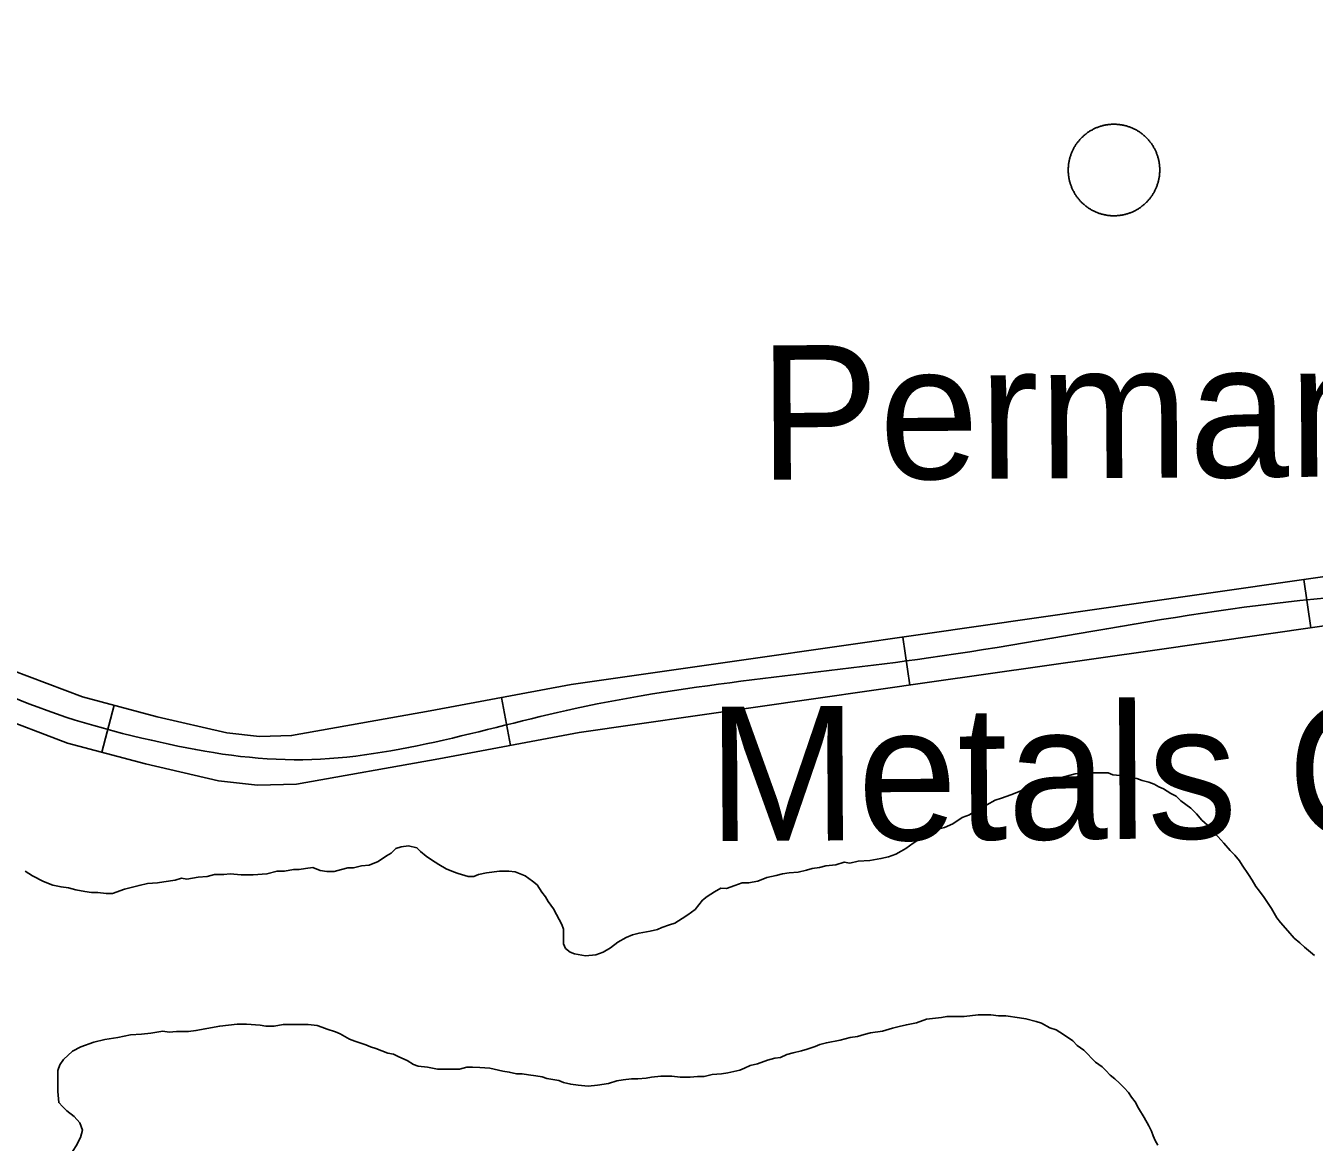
# Model space of a CAD drawing. Extents: x 3313442 to 3351311, y 721974 to 747360.
# Drawn here: x 3325637 to 3326432, y 728427 to 729117 of the extents above; entities that cross this region are included whole.
import ezdxf

# ---------------------------------------------------------------- set-up
doc = ezdxf.new("R2010")
doc.units = 0
for name, color, linetype in [('V-BLDG-IDEN', 7, 'Continuous'), ('V-DOMW-TANK', 7, 'Continuous'), ('V-ROAD-CNTR', 7, 'Continuous'), ('V-TOPO-SHOR', 7, 'Continuous')]:
    doc.layers.add(name, color=color, linetype=linetype)

msp = doc.modelspace()

# ---------------------------------------------------------------- linework, layer by layer
at = {"layer": 'V-DOMW-TANK'}
for points in [[(3326284.54, 729041.98), (3326284.79, 729042.41), (3326285.06, 729042.82), (3326285.33, 729043.24), (3326285.61, 729043.64), (3326285.89, 729044.05), (3326286.18, 729044.44), (3326286.48, 729044.83), (3326286.79, 729045.22), (3326287.1, 729045.6), (3326287.42, 729045.98), (3326287.75, 729046.35), (3326288.08, 729046.72), (3326288.42, 729047.07), (3326288.76, 729047.43), (3326289.11, 729047.77), (3326289.47, 729048.11), (3326289.83, 729048.45), (3326290.2, 729048.78), (3326290.57, 729049.1), (3326290.95, 729049.41), (3326291.33, 729049.72), (3326291.73, 729050.02), (3326292.12, 729050.32), (3326292.52, 729050.6), (3326292.93, 729050.89), (3326293.33, 729051.16), (3326293.75, 729051.43), (3326294.17, 729051.68), (3326294.6, 729051.94), (3326295.02, 729052.18), (3326295.46, 729052.42), (3326295.89, 729052.65), (3326296.33, 729052.87), (3326296.78, 729053.08), (3326297.22, 729053.29), (3326297.68, 729053.49), (3326298.13, 729053.68), (3326298.59, 729053.86), (3326299.05, 729054.03), (3326299.51, 729054.2), (3326299.98, 729054.35), (3326300.45, 729054.51), (3326300.92, 729054.65), (3326301.4, 729054.78), (3326301.87, 729054.91), (3326302.35, 729055.02), (3326302.83, 729055.13), (3326303.31, 729055.23), (3326303.8, 729055.32), (3326304.29, 729055.41), (3326304.77, 729055.48), (3326305.26, 729055.55), (3326305.75, 729055.61), (3326306.24, 729055.66), (3326306.73, 729055.7), (3326307.23, 729055.73), (3326307.72, 729055.75), (3326308.21, 729055.77), (3326308.7, 729055.77), (3326309.2, 729055.77), (3326309.69, 729055.76), (3326310.18, 729055.74), (3326310.68, 729055.71), (3326311.17, 729055.67), (3326311.66, 729055.63), (3326312.15, 729055.57), (3326312.64, 729055.51), (3326313.12, 729055.44), (3326313.61, 729055.36), (3326314.1, 729055.27), (3326314.58, 729055.17), (3326315.06, 729055.07), (3326315.54, 729054.96), (3326316.02, 729054.83), (3326316.49, 729054.7), (3326316.97, 729054.56), (3326317.44, 729054.42), (3326317.91, 729054.26), (3326318.37, 729054.1), (3326318.83, 729053.93), (3326319.29, 729053.75), (3326319.75, 729053.56), (3326320.2, 729053.37), (3326320.65, 729053.17), (3326321.1, 729052.96), (3326321.54, 729052.74), (3326321.98, 729052.51), (3326322.41, 729052.28), (3326322.84, 729052.04), (3326323.27, 729051.79), (3326323.69, 729051.53), (3326324.1, 729051.27), (3326324.52, 729051), (3326324.92, 729050.72), (3326325.33, 729050.44), (3326325.72, 729050.14), (3326326.12, 729049.84), (3326326.5, 729049.54), (3326326.89, 729049.23), (3326327.26, 729048.91)], [(3326327.26, 729048.91), (3326327.63, 729048.58), (3326328, 729048.25), (3326328.35, 729047.91), (3326328.71, 729047.57), (3326329.05, 729047.22), (3326329.39, 729046.86), (3326329.73, 729046.5), (3326330.06, 729046.13), (3326330.38, 729045.76), (3326330.7, 729045.38), (3326331, 729044.99), (3326331.3, 729044.61), (3326331.6, 729044.21), (3326331.89, 729043.81), (3326332.17, 729043.4), (3326332.44, 729042.99), (3326332.71, 729042.58), (3326332.96, 729042.16), (3326333.22, 729041.73), (3326333.46, 729041.31), (3326333.7, 729040.87), (3326333.93, 729040.44), (3326334.15, 729040), (3326334.36, 729039.55), (3326334.57, 729039.1), (3326334.77, 729038.65), (3326334.96, 729038.2), (3326335.14, 729037.74), (3326335.31, 729037.28), (3326335.48, 729036.82), (3326335.64, 729036.35), (3326335.79, 729035.88), (3326335.93, 729035.41), (3326336.06, 729034.93), (3326336.19, 729034.45), (3326336.3, 729033.97), (3326336.42, 729033.5), (3326336.51, 729033.01), (3326336.6, 729032.53), (3326336.69, 729032.04), (3326336.76, 729031.55), (3326336.83, 729031.07), (3326336.89, 729030.58), (3326336.94, 729030.09), (3326336.98, 729029.59), (3326337.01, 729029.1), (3326337.03, 729028.61), (3326337.05, 729028.12), (3326337.05, 729027.62), (3326337.05, 729027.13), (3326337.04, 729026.64), (3326337.02, 729026.15), (3326336.99, 729025.65), (3326336.95, 729025.16), (3326336.91, 729024.67), (3326336.85, 729024.18), (3326336.79, 729023.69), (3326336.72, 729023.2), (3326336.64, 729022.71), (3326336.55, 729022.23)], [(3326298.77, 729001.12), (3326298.32, 729001.3), (3326297.86, 729001.48), (3326297.41, 729001.68), (3326296.96, 729001.88), (3326296.51, 729002.09), (3326296.07, 729002.31), (3326295.63, 729002.53), (3326295.2, 729002.77), (3326294.77, 729003.01), (3326294.34, 729003.26), (3326293.92, 729003.52), (3326293.5, 729003.78), (3326293.09, 729004.05), (3326292.68, 729004.33), (3326292.28, 729004.61), (3326291.89, 729004.9), (3326291.49, 729005.2), (3326291.11, 729005.51), (3326290.72, 729005.82), (3326290.35, 729006.14), (3326289.98, 729006.47), (3326289.61, 729006.8), (3326289.25, 729007.13), (3326288.9, 729007.48), (3326288.56, 729007.83), (3326288.21, 729008.18), (3326287.88, 729008.55), (3326287.55, 729008.92), (3326287.23, 729009.29), (3326286.92, 729009.67), (3326286.61, 729010.05), (3326286.31, 729010.44), (3326286.01, 729010.84), (3326285.72, 729011.24), (3326285.44, 729011.64), (3326285.17, 729012.06), (3326284.9, 729012.47), (3326284.64, 729012.89), (3326284.39, 729013.31), (3326284.15, 729013.74), (3326283.91, 729014.17), (3326283.68, 729014.61), (3326283.46, 729015.05), (3326283.25, 729015.49), (3326283.04, 729015.94), (3326282.84, 729016.39), (3326282.65, 729016.85), (3326282.47, 729017.31), (3326282.29, 729017.77), (3326282.13, 729018.23), (3326281.97, 729018.7), (3326281.82, 729019.17), (3326281.68, 729019.64), (3326281.54, 729020.12), (3326281.42, 729020.59), (3326281.3, 729021.07), (3326281.2, 729021.55), (3326281.09, 729022.04), (3326281, 729022.52), (3326280.92, 729023.01), (3326280.85, 729023.49), (3326280.78, 729023.98), (3326280.72, 729024.47), (3326280.67, 729024.96), (3326280.63, 729025.45), (3326280.6, 729025.95), (3326280.58, 729026.44), (3326280.56, 729026.93), (3326280.56, 729027.42), (3326280.56, 729027.92), (3326280.57, 729028.41), (3326280.59, 729028.9), (3326280.62, 729029.39), (3326280.66, 729029.89), (3326280.7, 729030.38), (3326280.75, 729030.87), (3326280.82, 729031.36), (3326280.89, 729031.84), (3326280.97, 729032.33), (3326281.06, 729032.81), (3326281.15, 729033.3), (3326281.26, 729033.78), (3326281.37, 729034.26), (3326281.49, 729034.74), (3326281.62, 729035.21), (3326281.76, 729035.69), (3326281.91, 729036.16), (3326282.06, 729036.62), (3326282.23, 729037.09), (3326282.4, 729037.55), (3326282.58, 729038.01), (3326282.76, 729038.47), (3326282.96, 729038.92), (3326283.16, 729039.37), (3326283.37, 729039.82), (3326283.59, 729040.26), (3326283.82, 729040.7), (3326284.05, 729041.13), (3326284.29, 729041.56), (3326284.54, 729041.98)], [(3326336.55, 729022.23), (3326336.45, 729021.75), (3326336.35, 729021.27), (3326336.24, 729020.79), (3326336.12, 729020.31), (3326335.98, 729019.83), (3326335.85, 729019.36), (3326335.7, 729018.89), (3326335.55, 729018.42), (3326335.38, 729017.96), (3326335.21, 729017.49), (3326335.03, 729017.03), (3326334.85, 729016.58), (3326334.65, 729016.12), (3326334.45, 729015.68), (3326334.24, 729015.23), (3326334.02, 729014.79), (3326333.79, 729014.35), (3326333.56, 729013.92), (3326333.32, 729013.49), (3326333.07, 729013.06), (3326332.81, 729012.64), (3326332.55, 729012.22), (3326332.28, 729011.81), (3326332, 729011.4), (3326331.72, 729011), (3326331.42, 729010.6), (3326331.13, 729010.21), (3326330.82, 729009.83), (3326330.51, 729009.44), (3326330.19, 729009.07), (3326329.86, 729008.7), (3326329.53, 729008.33), (3326329.19, 729007.97), (3326328.85, 729007.62), (3326328.5, 729007.27), (3326328.14, 729006.93), (3326327.78, 729006.6), (3326327.41, 729006.27), (3326327.04, 729005.95), (3326326.66, 729005.64), (3326326.27, 729005.33), (3326325.88, 729005.02), (3326325.49, 729004.73), (3326325.09, 729004.44), (3326324.68, 729004.16), (3326324.27, 729003.89), (3326323.86, 729003.62), (3326323.44, 729003.36), (3326323.02, 729003.11), (3326322.59, 729002.87), (3326322.16, 729002.63), (3326321.72, 729002.4), (3326321.28, 729002.18), (3326320.83, 729001.96), (3326320.39, 729001.76), (3326319.93, 729001.56), (3326319.48, 729001.37), (3326319.02, 729001.19), (3326318.56, 729001.01), (3326318.1, 729000.85), (3326317.63, 729000.69), (3326317.16, 729000.54), (3326316.69, 729000.4), (3326316.21, 729000.27), (3326315.74, 729000.14), (3326315.26, 729000.03), (3326314.77, 728999.92), (3326314.29, 728999.82), (3326313.81, 728999.72), (3326313.32, 728999.64), (3326312.84, 728999.56), (3326312.35, 728999.5), (3326311.86, 728999.44), (3326311.37, 728999.39), (3326310.88, 728999.35), (3326310.38, 728999.32), (3326309.89, 728999.3), (3326309.4, 728999.28), (3326308.91, 728999.28), (3326308.41, 728999.28), (3326307.92, 728999.29), (3326307.43, 728999.31), (3326306.93, 728999.34), (3326306.44, 728999.37), (3326305.95, 728999.42), (3326305.46, 728999.47), (3326304.97, 728999.54), (3326304.48, 728999.61), (3326304, 728999.69), (3326303.51, 728999.78), (3326303.03, 728999.87), (3326302.55, 728999.98), (3326302.07, 729000.09), (3326301.59, 729000.21), (3326301.12, 729000.34), (3326300.64, 729000.48), (3326300.17, 729000.63), (3326299.7, 729000.78), (3326299.24, 729000.95), (3326298.77, 729001.12)]]:
    msp.add_lwpolyline(points, dxfattribs=at)
at = {"layer": 'V-ROAD-CNTR'}
for p, q in [((3326426.01, 728774.66), (3326430.27, 728744.96)), ((3326178.54, 728739.21), (3326182.79, 728709.51)), ((3325930.74, 728701.82), (3325936.25, 728672.33)), ((3325691.73, 728697.06), (3325684.01, 728668.07))]:
    msp.add_line(p, q, dxfattribs=at)
for points in [[(3325543.98, 728762.23), (3325586.59, 728740.1), (3325628.52, 728718.77), (3325672.13, 728702.28), (3325718.21, 728690.01), (3325761.22, 728680.09), (3325781.35, 728677.75), (3325801.12, 728678.38), (3325886.66, 728693.58), (3325973.81, 728709.87), (3326083.13, 728725.54), (3326192.18, 728741.16), (3326328.32, 728760.67), (3326464.77, 728780.21), (3326544.29, 728788.66), (3326622.02, 728796.75), (3326659.36, 728808.69), (3326680.35, 728820.64)], [(3325616.38, 728691.29), (3325662.93, 728673.68), (3325710.98, 728660.89), (3325756.1, 728650.49), (3325780.08, 728647.69), (3325804.23, 728648.46), (3325892.04, 728664.06), (3325978.7, 728680.26), (3326087.42, 728695.84), (3326196.41, 728711.46), (3326332.6, 728730.97), (3326468.48, 728750.44)]]:
    msp.add_lwpolyline(points, dxfattribs=at)
msp.add_spline([(3326478.04, 730210.35), (3326482.35, 730403.29), (3326476.58, 730549.39), (3326473.61, 730637.71), (3326464.08, 730712.16), (3326370.96, 730713.71), (3326297.71, 730698.23), (3326169.71, 730725.9), (3326116.45, 730727.88), (3325982.64, 730689.67), (3325835.77, 730656.61), (3325666.24, 730661.4), (3325490.23, 730637.83), (3325403.5, 730634.84), (3325340.74, 730586.21), (3325201.43, 730523.99), (3325133.39, 730524.77), (3325012.9, 730513.46), (3324963.14, 730471.34), (3324981.93, 730365.88), (3324989.76, 730188.11), (3325009.72, 730055.84), (3325043.42, 729962.4), (3324997.98, 729812.51), (3325023.28, 729696.25), (3325064.51, 729608.4), (3325131.37, 729516.61), (3325150.36, 729377.77), (3325146.87, 729245.63), (3325126.45, 729132.53), (3325181.34, 729069.88), (3325338.87, 729062.31), (3325343.56, 728961.08), (3325372.85, 728878.06), (3325434.63, 728797.89), (3325537.34, 728748.77), (3325622.45, 728705.03), (3325714.6, 728675.45), (3325802.67, 728663.42), (3325976.26, 728695.07), (3326194.29, 728726.31), (3326466.63, 728765.32), (3326625.11, 728781.99), (3326781.78, 728849.74), (3326900.23, 728862.4), (3326981.75, 728872.83), (3327122.94, 728906.43), (3327349.99, 728934.63), (3327499.05, 728974.33), (3327515.65, 728986.69), (3327498, 729057.12), (3327490.77, 729119.3), (3327510.96, 729180.47), (3327588.76, 729283.84), (3327686.92, 729357.21), (3327753.03, 729377.43), (3327803.43, 729380.44), (3327847.87, 729388.87), (3327934.83, 729389.79), (3328039.14, 729390.23), (3328120.59, 729395.25), (3328249.21, 729403.96), (3328319.73, 729407.13), (3328384.24, 729401.49), (3328424.57, 729387.35), (3328470.08, 729368.59), (3328549.26, 729327.46), (3328661.09, 729275.68), (3328877.57, 729175.26), (3328980.19, 729125.77), (3329049.22, 729101.24), (3329067.8, 729104.63), (3329088.99, 729118.36), (3329113.61, 729147.02), (3329153.45, 729227.36), (3329182.49, 729301.19), (3329201.64, 729378.5), (3329199.66, 729471.18), (3329192.73, 729551.54), (3329166.92, 729646.66), (3329121.79, 729727.55), (3329091.49, 729778.71), (3329016.19, 729835.66), (3328941.73, 729880.13), (3328875.38, 729924.2), (3328789.67, 729967.9), (3328700.81, 730000.01), (3328643.56, 730009.51), (3328577.01, 730014.29), (3328435.19, 729993.91), (3328288.99, 729968.49), (3328169.46, 729944.48), (3328087.81, 729917.23), (3328042.9, 729880.41), (3327999.54, 729814.48), (3327967.22, 729727.08), (3328009.37, 729621.12)], degree=3, dxfattribs=at)
at = {"layer": 'V-TOPO-SHOR'}
for points in [[(3326359.67, 728630.15), (3326356.28, 728633.57), (3326350.05, 728638.13), (3326347.23, 728640.97), (3326343.83, 728642.69), (3326339.3, 728645.54), (3326336.47, 728646.68), (3326333.63, 728648.4), (3326330.23, 728649.54), (3326326.27, 728650.69), (3326322.87, 728651.84), (3326319.46, 728652.42), (3326314.93, 728653.57), (3326308.12, 728654.16), (3326305.29, 728655.3), (3326300.75, 728655.32), (3326294.51, 728655.34), (3326291.11, 728655.35), (3326284.87, 728654.8), (3326276.35, 728652.56), (3326270.1, 728650.32), (3326266.69, 728649.2), (3326263.29, 728648.64), (3326259.88, 728647.52), (3326254.2, 728645.83), (3326250.79, 728644.14), (3326245.11, 728641.89), (3326239.43, 728639.64), (3326235.45, 728638.52), (3326230.33, 728635.7), (3326227.49, 728634.58), (3326222.95, 728631.76), (3326219.53, 728629.5), (3326214.99, 728627.81), (3326209.3, 728623.86), (3326204.19, 728621.61), (3326199.08, 728620.49)], [(3326432.55, 728542.53), (3326426.33, 728547.66), (3326423.5, 728550.5), (3326420.11, 728553.35), (3326416.15, 728557.91), (3326411.63, 728563.03), (3326409.37, 728565.87), (3326405.99, 728571.56), (3326401.47, 728578.38), (3326398.65, 728582.36), (3326396.39, 728585.2), (3326394.14, 728589.18), (3326391.88, 728592.6), (3326387.93, 728598.28), (3326386.23, 728601.13), (3326383.41, 728604.54), (3326380.58, 728607.39), (3326376.62, 728611.94), (3326370.98, 728618.2), (3326368.15, 728621.61), (3326363.06, 728626.17), (3326359.67, 728630.15)], [(3326199.08, 728620.49), (3326195.67, 728618.8), (3326192.83, 728617.68), (3326189.41, 728614.85), (3326184.87, 728612.03), (3326180.32, 728608.64), (3326177.47, 728606.95), (3326174.06, 728605.26), (3326169.52, 728603.58), (3326164.98, 728602.45), (3326158.17, 728601.34), (3326150.79, 728600.8), (3326145.68, 728599.69), (3326142.27, 728600.26), (3326137.16, 728598.58), (3326130.92, 728598.03), (3326126.95, 728596.91), (3326122.41, 728596.36), (3326119, 728595.24), (3326113.89, 728594.12), (3326108.21, 728593.58), (3326104.24, 728593.02), (3326100.26, 728591.9), (3326094.59, 728590.78), (3326088.91, 728588.54), (3326083.23, 728587.42), (3326079.26, 728587.43), (3326074.71, 728585.75), (3326069.6, 728584.06), (3326066.2, 728584.07), (3326062.22, 728581.82), (3326057.67, 728579), (3326054.83, 728576.74), (3326050.27, 728571.08), (3326045.72, 728567.69), (3326042.3, 728565.44), (3326037.75, 728562.61), (3326034.35, 728561.49), (3326029.8, 728559.8), (3326026.96, 728558.68), (3326022.42, 728557.56), (3326015.61, 728556.45), (3326011.63, 728555.33), (3326007.66, 728553.64), (3326002.54, 728550.82), (3325997.99, 728547.43), (3325993.44, 728544.61), (3325988.9, 728542.93), (3325982.65, 728542.38), (3325975.85, 728543.54), (3325973.02, 728544.68), (3325970.19, 728546.96), (3325969.06, 728549.8), (3325969.08, 728554.34), (3325969.09, 728558.88), (3325967.97, 728561.72), (3325964.59, 728567.97), (3325962.9, 728571.38), (3325959.51, 728575.93), (3325957.81, 728578.77), (3325955.56, 728581.62), (3325952.73, 728586.17), (3325949.91, 728588.45), (3325945.38, 728591.87), (3325939.15, 728594.16)], [(3325939.15, 728594.16), (3325935.18, 728594.74), (3325929.5, 728594.76), (3325921.56, 728593.65), (3325916.45, 728592.53), (3325913.61, 728591.41), (3325910.2, 728591.42), (3325903.97, 728593.14), (3325901.14, 728594.29), (3325896.6, 728596.01), (3325892.08, 728598.86), (3325887.54, 728601.71), (3325884.15, 728603.99), (3325880.75, 728606.84), (3325878.49, 728609.12), (3325873.39, 728610.27), (3325868.85, 728609.72), (3325865.44, 728608.59), (3325862.6, 728605.77), (3325859.75, 728604.08), (3325854.64, 728600.69), (3325848.96, 728598.44), (3325844.41, 728597.89), (3325839.3, 728596.77), (3325835.9, 728596.78), (3325831.93, 728595.66), (3325827.38, 728594.54), (3325822.84, 728594.56), (3325818.88, 728595.14), (3325814.34, 728596.86), (3325809.8, 728596.31), (3325805.83, 728595.75), (3325802.42, 728595.76), (3325796.75, 728594.65), (3325792.21, 728594.67), (3325785.96, 728592.98), (3325777.45, 728592.45)], [(3325777.45, 728592.45), (3325770.08, 728592.47), (3325763.27, 728593.06), (3325759.29, 728592.51), (3325753.62, 728592.53), (3325749.08, 728591.41), (3325743.4, 728590.86), (3325736.59, 728589.75), (3325733.19, 728590.33), (3325729.22, 728589.21), (3325722.4, 728588.1), (3325718.43, 728587.54), (3325712.19, 728587), (3325707.08, 728585.88), (3325697.99, 728583.64), (3325690.61, 728580.83), (3325686.64, 728580.84), (3325681.53, 728581.43), (3325677.56, 728581.44), (3325673.59, 728582.02), (3325667.92, 728583.18), (3325663.39, 728584.33), (3325658.85, 728584.91), (3325653.75, 728586.07), (3325648.08, 728588.35), (3325641.29, 728591.78), (3325636.76, 728594.63)], [(3326115.93, 728483.65), (3326119.34, 728484.78), (3326124.45, 728486.46), (3326127.29, 728487.58), (3326131.27, 728488.7), (3326139.78, 728490.38), (3326146.03, 728492.06), (3326150.57, 728492.61), (3326154.55, 728493.73), (3326158.52, 728494.85), (3326165.9, 728495.96), (3326172.15, 728497.64), (3326176.12, 728498.76), (3326180.66, 728499.88), (3326186.91, 728500.99), (3326193.16, 728503.24), (3326202.24, 728504.35), (3326205.64, 728504.9), (3326211.32, 728504.88), (3326216.42, 728504.86), (3326224.94, 728505.97), (3326232.88, 728505.94), (3326237.42, 728505.36), (3326241.96, 728505.34), (3326250.46, 728504.18), (3326254.43, 728503.6), (3326260.67, 728501.88), (3326264.06, 728500.73), (3326269.16, 728497.87), (3326273.13, 728496.73), (3326277.66, 728493.87), (3326283.32, 728489.88), (3326286.15, 728487.04), (3326290.1, 728484.19), (3326292.37, 728481.91), (3326295.2, 728479.06), (3326297.46, 728476.79)], [(3325667.03, 728443.22), (3325662.5, 728446.64), (3325659.67, 728449.48), (3325657.41, 728451.76), (3325656.87, 728458.57), (3325656.89, 728464.81), (3325656.9, 728468.21), (3325656.91, 728471.62), (3325658.06, 728475.02), (3325660.34, 728478.42), (3325666.03, 728483.5), (3325671.15, 728486.32), (3325679.1, 728489.13), (3325685.91, 728490.81), (3325693.86, 728491.92), (3325701.81, 728493.59), (3325708.62, 728494.13), (3325714.29, 728494.68), (3325721.67, 728495.79), (3325725.64, 728495.21), (3325730.18, 728495.76), (3325737.56, 728495.74), (3325742.1, 728496.29), (3325747.78, 728497.4), (3325751.18, 728497.96), (3325756.86, 728499.07), (3325767.64, 728500.17), (3325773.31, 728500.15), (3325781.82, 728499.56), (3325785.23, 728498.98), (3325790.33, 728498.96), (3325796.01, 728500.07), (3325803.95, 728500.05), (3325807.35, 728500.04), (3325811.33, 728500.02), (3325817, 728499.44), (3325819.83, 728498.29)], [(3325819.83, 728498.29), (3325823.23, 728497.14), (3325828.33, 728495.42), (3325831.17, 728494.28), (3325834, 728492.57), (3325836.83, 728490.86), (3325840.23, 728489.71), (3325847.03, 728487.42), (3325849.86, 728486.27), (3325853.26, 728485.12), (3325860.62, 728482.26), (3325864.03, 728481.69), (3325867.43, 728479.97), (3325872.52, 728477.69), (3325876.49, 728475.4), (3325879.32, 728474.26), (3325884.99, 728473.67), (3325891.23, 728472.51), (3325897.47, 728472.49), (3325901.44, 728472.48), (3325904.84, 728472.47), (3325909.38, 728473.58), (3325912.79, 728473.58), (3325917.33, 728473.56), (3325923.57, 728472.97), (3325931.5, 728471.24), (3325935.47, 728470.66), (3325940.01, 728469.51), (3325943.41, 728469.5), (3325947.38, 728468.92), (3325951.92, 728468.33), (3325955.89, 728467.75), (3325958.72, 728466.61), (3325966.09, 728465.45), (3325968.92, 728464.3), (3325973.46, 728463.15), (3325977.99, 728462.57), (3325984.23, 728461.98), (3325989.91, 728462.53), (3325996.72, 728463.64), (3326001.83, 728465.32), (3326005.81, 728465.88), (3326010.91, 728466.43), (3326014.89, 728466.41), (3326019.99, 728466.96), (3326023.4, 728467.52), (3326029.07, 728468.07), (3326035.88, 728468.04), (3326040.99, 728467.46), (3326047.23, 728467.44), (3326051.77, 728467.99), (3326055.74, 728467.97), (3326060.85, 728469.09), (3326066.52, 728469.64), (3326070.5, 728470.19), (3326077.88, 728471.87), (3326080.72, 728472.99), (3326084.13, 728474.69), (3326088.67, 728475.8), (3326094.92, 728478.05), (3326099.46, 728479.17), (3326102.87, 728479.73), (3326106.85, 728481.41), (3326110.82, 728482.54), (3326115.93, 728483.65)], [(3326297.46, 728476.79), (3326301.42, 728473.94), (3326303.68, 728471.66), (3326306.51, 728468.81), (3326309.33, 728466.53), (3326312.16, 728463.69), (3326314.99, 728460.84), (3326317.81, 728457.99), (3326319.51, 728455.15), (3326321.77, 728452.31), (3326324.02, 728448.33), (3326327.41, 728442.64), (3326330.23, 728437.53), (3326331.92, 728434.12), (3326333.04, 728431.28), (3326334.17, 728428.44), (3326335.86, 728425.59)], [(3325636.1, 728360.49), (3325638.39, 728365.02), (3325642.95, 728371.25), (3325646.94, 728375.77), (3325649.79, 728379.17), (3325650.93, 728382), (3325653.21, 728385.4), (3325654.36, 728388.23), (3325655.51, 728393.33), (3325655.52, 728396.74), (3325656.67, 728401.27), (3325658.39, 728406.37), (3325659.53, 728409.2), (3325660.68, 728413.17), (3325663.53, 728417.13), (3325666.39, 728422.23), (3325668.1, 728425.06), (3325670.95, 728430.16), (3325672.1, 728434.69), (3325670.42, 728439.23), (3325667.03, 728443.22)]]:
    msp.add_lwpolyline(points, dxfattribs=at)

# ---------------------------------------------------------------- texts
at = {"layer": 'V-BLDG-IDEN'}
for s, height, p in [('Permanette', 83, (3326089.93, 728836.23)), ('Metals Corp.', 82.9998, (3326058.16, 728613.18))]:
    msp.add_text(s, height=height, rotation=0.31789, dxfattribs=at).set_placement(p)

doc.saveas('drawing.dxf')
